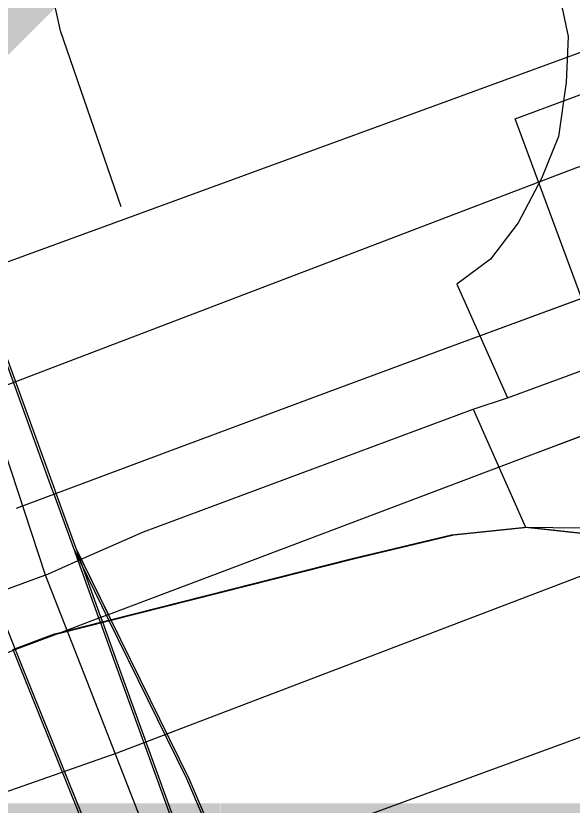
# Model space of a CAD drawing. Extents: x -132.8 to -73.3, y -60 to -26.
# Drawn here: x -124.7628 to -124.6757, y -42.8253 to -42.7016 of the extents above; entities that cross this region are included whole.
import ezdxf

# ---------------------------------------------------------------- set-up
doc = ezdxf.new("R2010")
doc.units = 0
for name, color, linetype in [('tdCoDivCarto', 7, 'Continuous'), ('tdCoInt', 7, 'Continuous'), ('tdCoIntCL', 7, 'Continuous'), ('tdCoIntRte', 7, 'Continuous'), ('tdCoPrimary', 7, 'Continuous'), ('tdCoPriOther', 7, 'Continuous'), ('tdCoSecRteBand', 7, 'Continuous'), ('tdCoStrucNonDivPri', 7, 'Continuous'), ('tdStHwyIntRefPost1', 7, 'Continuous')]:
    doc.layers.add(name, color=color, linetype=linetype)

msp = doc.modelspace()

# ---------------------------------------------------------------- linework, layer by layer
at = {"layer": 'tdCoDivCarto'}
for p, q in [((-124.66069, -42.74088), (-124.69452, -42.7534)), ((-124.66069, -42.74088), (-124.69452, -42.7534)), ((-124.69452, -42.7534), (-124.71383, -42.76054)), ((-124.75674, -42.77584), (-124.76418, -42.75526)), ((-124.71383, -42.76054), (-124.73917, -42.76999)), ((-124.68214, -42.7704), (-124.6715, -42.76638)), ((-124.73917, -42.76999), (-124.75555, -42.7761)), ((-124.73241, -42.78939), (-124.68214, -42.7704)), ((-124.75651, -42.77646), (-124.76276, -42.77879)), ((-124.75651, -42.77646), (-124.75674, -42.77584)), ((-124.75555, -42.7761), (-124.75651, -42.77646)), ((-124.7534, -42.78507), (-124.75651, -42.77646)), ((-124.7495, -42.79585), (-124.7534, -42.78507)), ((-124.74832, -42.79541), (-124.73241, -42.78939)), ((-124.7495, -42.79585), (-124.74832, -42.79541)), ((-124.7558, -42.79823), (-124.7495, -42.79585)), ((-124.74921, -42.79663), (-124.7495, -42.79585)), ((-124.74695, -42.8029), (-124.74921, -42.79663)), ((-124.76291, -42.80092), (-124.75638, -42.79845)), ((-124.75638, -42.79845), (-124.7558, -42.79823)), ((-124.75638, -42.79845), (-124.7558, -42.79823)), ((-124.76291, -42.80092), (-124.76266, -42.80153)), ((-124.76266, -42.80153), (-124.7602, -42.80765)), ((-124.73804, -42.82751), (-124.74695, -42.8029)), ((-124.7602, -42.80765), (-124.73812, -42.86245))]:
    msp.add_line(p, q, dxfattribs=at)
for points in [[(-124.72208, -42.86315), (-124.73804, -42.82751), (-124.74695, -42.8029), (-124.74921, -42.79663), (-124.7495, -42.79585), (-124.7534, -42.78507), (-124.75651, -42.77646), (-124.75674, -42.77584), (-124.76418, -42.75526), (-124.77627, -42.71481), (-124.77904, -42.70419)], [(-124.72208, -42.86315), (-124.73804, -42.82751), (-124.74695, -42.8029), (-124.74921, -42.79663), (-124.7495, -42.79585), (-124.7534, -42.78507), (-124.75651, -42.77646), (-124.75674, -42.77584), (-124.76418, -42.75526), (-124.77627, -42.71481), (-124.77904, -42.70419)], [(-124.72208, -42.86315), (-124.73804, -42.82751), (-124.74695, -42.8029), (-124.74921, -42.79663), (-124.7495, -42.79585), (-124.7534, -42.78507), (-124.75651, -42.77646), (-124.75674, -42.77584), (-124.76418, -42.75526), (-124.77627, -42.71481), (-124.77904, -42.70419)], [(-124.78968, -42.72324), (-124.77038, -42.78039), (-124.77001, -42.7815), (-124.76722, -42.78975), (-124.76624, -42.79266), (-124.76291, -42.80092), (-124.76266, -42.80153), (-124.7602, -42.80765), (-124.73812, -42.86245), (-124.73512, -42.86905)], [(-124.78968, -42.72324), (-124.77038, -42.78039), (-124.77001, -42.7815), (-124.76722, -42.78975), (-124.76624, -42.79266), (-124.76291, -42.80092), (-124.76266, -42.80153), (-124.7602, -42.80765), (-124.73812, -42.86245), (-124.73512, -42.86905)], [(-124.78968, -42.72324), (-124.77038, -42.78039), (-124.77001, -42.7815), (-124.76722, -42.78975), (-124.76624, -42.79266), (-124.76291, -42.80092), (-124.76266, -42.80153), (-124.7602, -42.80765), (-124.73812, -42.86245), (-124.73512, -42.86905)], [(-124.66069, -42.74088), (-124.69452, -42.7534)], [(-124.66069, -42.74088), (-124.69452, -42.7534)], [(-124.69452, -42.7534), (-124.71383, -42.76054), (-124.73917, -42.76999), (-124.75555, -42.7761), (-124.75651, -42.77646), (-124.76276, -42.77879)], [(-124.69452, -42.7534), (-124.71383, -42.76054), (-124.73917, -42.76999), (-124.75555, -42.7761), (-124.75651, -42.77646), (-124.76276, -42.77879)], [(-124.69452, -42.7534), (-124.71383, -42.76054), (-124.73917, -42.76999), (-124.75555, -42.7761), (-124.75651, -42.77646), (-124.76276, -42.77879)], [(-124.68214, -42.7704), (-124.6715, -42.76638), (-124.6537, -42.75987)], [(-124.68214, -42.7704), (-124.6715, -42.76638), (-124.6537, -42.75987)], [(-124.68214, -42.7704), (-124.6715, -42.76638), (-124.6537, -42.75987)], [(-124.7558, -42.79823), (-124.7495, -42.79585), (-124.74832, -42.79541), (-124.73241, -42.78939), (-124.68214, -42.7704)], [(-124.7558, -42.79823), (-124.7495, -42.79585), (-124.74832, -42.79541), (-124.73241, -42.78939), (-124.68214, -42.7704)], [(-124.7558, -42.79823), (-124.7495, -42.79585), (-124.74832, -42.79541), (-124.73241, -42.78939), (-124.68214, -42.7704)], [(-124.82235, -42.82338), (-124.77875, -42.80691), (-124.76407, -42.80136), (-124.76291, -42.80092), (-124.75638, -42.79845)], [(-124.82235, -42.82338), (-124.77875, -42.80691), (-124.76407, -42.80136), (-124.76291, -42.80092), (-124.75638, -42.79845)], [(-124.82235, -42.82338), (-124.77875, -42.80691), (-124.76407, -42.80136), (-124.76291, -42.80092), (-124.75638, -42.79845)], [(-124.75638, -42.79845), (-124.7558, -42.79823)], [(-124.75638, -42.79845), (-124.7558, -42.79823)]]:
    msp.add_lwpolyline(points, dxfattribs=at)
at = {"layer": 'tdCoInt'}
for points in [[(-124.74633, -42.73157), (-124.75584, -42.70401), (-124.76831, -42.6464), (-124.77263, -42.61472), (-124.77534, -42.57518), (-124.77514, -42.54678), (-124.77243, -42.51666), (-124.76559, -42.47192), (-124.72577, -42.2746), (-124.70016, -42.15474), (-124.66161, -41.95623), (-124.65463, -41.86693), (-124.64269, -41.37295), (-124.61568, -40.28038), (-124.58654, -39.26557), (-124.58085, -39.08619), (-124.57871, -38.9786), (-124.57907, -38.91835), (-124.58379, -38.84785), (-124.60616, -38.58616), (-124.61643, -38.43118), (-124.61923, -38.36661), (-124.61926, -38.36394)], [(-126.55186, -43.25714), (-126.36026, -43.26458), (-126.30069, -43.26626), (-126.25605, -43.26586), (-126.16483, -43.25693), (-126.1179, -43.2503), (-126.026, -43.2282), (-125.95856, -43.20636), (-125.68881, -43.10485), (-125.19005, -42.91762), (-125.07247, -42.87419), (-125.01639, -42.85224), (-124.84004, -42.7862), (-124.76943, -42.76141), (-124.67519, -42.72546), (-124.66222, -42.72105)], [(-126.56548, -43.31662), (-126.36114, -43.32459), (-126.30169, -43.32627), (-126.25286, -43.32583), (-126.15771, -43.31652), (-126.10709, -43.30937), (-126.01003, -43.28604), (-125.93817, -43.26279), (-125.66785, -43.16107), (-125.16944, -42.97396), (-125.05087, -42.93017), (-124.99552, -42.9085), (-124.8201, -42.8428), (-124.74695, -42.81707), (-124.65502, -42.78198), (-124.64291, -42.77786)]]:
    msp.add_lwpolyline(points, dxfattribs=at)
at = {"layer": 'tdCoIntCL'}
for points in [[(-124.67786, -42.69765), (-124.67636, -42.70487), (-124.67666, -42.71209), (-124.67786, -42.72052), (-124.68057, -42.72714), (-124.68418, -42.73406), (-124.68855, -42.73978), (-124.69381, -42.74369), (-124.68588, -42.76149)], [(-124.75819, -42.78924), (-124.78081, -42.72031), (-124.78087, -42.72014)], [(-124.68588, -42.76149), (-124.66229, -42.75279), (-124.6573, -42.75107)], [(-124.69125, -42.76326), (-124.68588, -42.76149)], [(-124.75819, -42.78924), (-124.75308, -42.78698), (-124.74283, -42.78244), (-124.69125, -42.76326)], [(-124.69125, -42.76326), (-124.68304, -42.78171), (-124.67448, -42.78184), (-124.66545, -42.78417), (-124.65762, -42.78839), (-124.6507, -42.79358), (-124.64551, -42.7993), (-124.64084, -42.80667), (-124.63753, -42.81397), (-124.63618, -42.82292), (-124.63648, -42.83157)], [(-124.82604, -42.81284), (-124.79539, -42.8026), (-124.78276, -42.79823), (-124.75827, -42.78927), (-124.75819, -42.78924)], [(-124.72835, -42.86579), (-124.75168, -42.80593), (-124.75819, -42.78924)]]:
    msp.add_lwpolyline(points, dxfattribs=at)
at = {"layer": 'tdCoIntRte'}
for points in [[(-124.75377, -42.78507), (-124.75689, -42.77646), (-124.75712, -42.77584), (-124.76456, -42.75526), (-124.77664, -42.71481), (-124.77942, -42.70419), (-124.78528, -42.68177), (-124.79193, -42.64897), (-124.79514, -42.62332), (-124.7981, -42.58461), (-124.79835, -42.55649), (-124.79711, -42.52641), (-124.79489, -42.50396), (-124.787, -42.4544), (-124.77389, -42.39325), (-124.76947, -42.37265), (-124.76946, -42.37262), (-124.76875, -42.36932), (-124.75075, -42.28079), (-124.74849, -42.26986), (-124.72584, -42.16069), (-124.69822, -42.02431), (-124.68713, -41.96809), (-124.68293, -41.93652)], [(-124.75377, -42.78507), (-124.75689, -42.77646), (-124.75712, -42.77584), (-124.76456, -42.75526), (-124.77664, -42.71481), (-124.77942, -42.70419), (-124.78528, -42.68177), (-124.79193, -42.64897), (-124.79514, -42.62332), (-124.7981, -42.58461), (-124.79835, -42.55649), (-124.79711, -42.52641), (-124.79489, -42.50396), (-124.787, -42.4544), (-124.77389, -42.39325), (-124.76947, -42.37265), (-124.76946, -42.37262), (-124.76875, -42.36932), (-124.75075, -42.28079), (-124.74849, -42.26986), (-124.72584, -42.16069), (-124.69822, -42.02431), (-124.68713, -41.96809), (-124.68293, -41.93652)], [(-124.74827, -42.7963), (-124.71017, -42.78664), (-124.69463, -42.78294), (-124.68304, -42.78171), (-124.67441, -42.78269), (-124.66603, -42.78516), (-124.65789, -42.78935), (-124.65148, -42.79453), (-124.64655, -42.8002), (-124.64285, -42.8076), (-124.63989, -42.81426), (-124.63841, -42.82314), (-124.63865, -42.82979)], [(-124.74827, -42.7963), (-124.71017, -42.78664), (-124.69463, -42.78294), (-124.68304, -42.78171), (-124.67441, -42.78269), (-124.66603, -42.78516), (-124.65789, -42.78935), (-124.65148, -42.79453), (-124.64655, -42.8002), (-124.64285, -42.8076), (-124.63989, -42.81426), (-124.63841, -42.82314), (-124.63865, -42.82979)], [(-124.74827, -42.7963), (-124.75377, -42.78507)], [(-124.74959, -42.79663), (-124.74988, -42.79585), (-124.75377, -42.78507)], [(-124.74827, -42.7963), (-124.75377, -42.78507)], [(-124.74959, -42.79663), (-124.74988, -42.79585), (-124.75377, -42.78507)], [(-124.75675, -42.79845), (-124.74959, -42.79663)], [(-124.75675, -42.79845), (-124.74959, -42.79663)], [(-124.74959, -42.79663), (-124.74827, -42.7963)], [(-124.74959, -42.79663), (-124.74827, -42.7963)], [(-124.44595, -43.33503), (-124.46617, -43.29286), (-124.48664, -43.25587), (-124.5113, -43.21518), (-124.53867, -43.17375), (-124.57717, -43.11922), (-124.59021, -43.10075), (-124.60696, -43.07357), (-124.6073, -43.07303), (-124.66666, -42.97671), (-124.6854, -42.94218), (-124.71401, -42.88201), (-124.72246, -42.86315), (-124.73842, -42.82751), (-124.74732, -42.8029), (-124.74959, -42.79663)], [(-124.44595, -43.33503), (-124.46617, -43.29286), (-124.48664, -43.25587), (-124.5113, -43.21518), (-124.53867, -43.17375), (-124.57717, -43.11922), (-124.59021, -43.10075), (-124.60696, -43.07357), (-124.6073, -43.07303), (-124.66666, -42.97671), (-124.6854, -42.94218), (-124.71401, -42.88201), (-124.72246, -42.86315), (-124.73842, -42.82751), (-124.74732, -42.8029), (-124.74959, -42.79663)], [(-124.72595, -42.84484), (-124.73606, -42.82116), (-124.74826, -42.7963), (-124.74827, -42.7963)], [(-124.72595, -42.84484), (-124.73606, -42.82116), (-124.74826, -42.7963), (-124.74827, -42.7963)], [(-124.76329, -42.80092), (-124.75676, -42.79845), (-124.75675, -42.79845)], [(-124.76329, -42.80092), (-124.75676, -42.79845), (-124.75675, -42.79845)], [(-124.76329, -42.80092), (-124.76304, -42.80153), (-124.76058, -42.80765), (-124.7385, -42.86245), (-124.7355, -42.86905), (-124.70965, -42.92583), (-124.67069, -42.99956), (-124.62383, -43.07601), (-124.62026, -43.08136), (-124.58981, -43.12694), (-124.58117, -43.13988), (-124.55379, -43.17811), (-124.52691, -43.2188), (-124.52345, -43.22443), (-124.50571, -43.25332), (-124.47661, -43.30609)], [(-124.76329, -42.80092), (-124.76304, -42.80153), (-124.76058, -42.80765), (-124.7385, -42.86245), (-124.7355, -42.86905), (-124.70965, -42.92583), (-124.67069, -42.99956), (-124.62383, -43.07601), (-124.62026, -43.08136), (-124.58981, -43.12694), (-124.58117, -43.13988), (-124.55379, -43.17811), (-124.52691, -43.2188), (-124.52345, -43.22443), (-124.50571, -43.25332), (-124.47661, -43.30609)]]:
    msp.add_lwpolyline(points, dxfattribs=at)
at = {"layer": 'tdCoPrimary'}
for p, q in [((-124.66069, -42.74088), (-124.69452, -42.7534)), ((-124.66069, -42.74088), (-124.69452, -42.7534)), ((-124.75651, -42.77646), (-124.76276, -42.77879)), ((-124.7534, -42.78507), (-124.75651, -42.77646)), ((-124.7495, -42.79585), (-124.7534, -42.78507)), ((-124.74832, -42.79541), (-124.7534, -42.78507)), ((-124.7495, -42.79585), (-124.74832, -42.79541)), ((-124.74789, -42.7963), (-124.74832, -42.79541)), ((-124.74921, -42.79663), (-124.7495, -42.79585)), ((-124.74921, -42.79663), (-124.74789, -42.7963)), ((-124.76291, -42.80092), (-124.75638, -42.79845)), ((-124.75638, -42.79845), (-124.7558, -42.79823)), ((-124.75638, -42.79845), (-124.7558, -42.79823)), ((-124.75638, -42.79845), (-124.75637, -42.79845)), ((-124.75638, -42.79845), (-124.75637, -42.79845))]:
    msp.add_line(p, q, dxfattribs=at)
for points in [[(-124.75651, -42.77646), (-124.75674, -42.77584), (-124.76418, -42.75526), (-124.77627, -42.71481), (-124.77904, -42.70419), (-124.7849, -42.68177), (-124.79156, -42.64897), (-124.79476, -42.62332), (-124.79772, -42.58461), (-124.79797, -42.55649), (-124.79673, -42.52641), (-124.79452, -42.50396), (-124.78662, -42.4544), (-124.77351, -42.39325), (-124.76909, -42.37265), (-124.76908, -42.37262), (-124.76837, -42.36932), (-124.75037, -42.28079), (-124.74811, -42.26986), (-124.74491, -42.25446), (-124.72547, -42.16069), (-124.69785, -42.02431), (-124.68675, -41.96809), (-124.68256, -41.93652)], [(-124.72208, -42.86315), (-124.73804, -42.82751), (-124.74695, -42.8029), (-124.74921, -42.79663), (-124.7495, -42.79585), (-124.7534, -42.78507), (-124.75651, -42.77646), (-124.75674, -42.77584), (-124.76418, -42.75526), (-124.77627, -42.71481), (-124.77904, -42.70419)], [(-124.72208, -42.86315), (-124.73804, -42.82751), (-124.74695, -42.8029), (-124.74921, -42.79663), (-124.7495, -42.79585), (-124.7534, -42.78507), (-124.75651, -42.77646), (-124.75674, -42.77584), (-124.76418, -42.75526), (-124.77627, -42.71481), (-124.77904, -42.70419)], [(-124.78968, -42.72324), (-124.77038, -42.78039), (-124.77001, -42.7815), (-124.76722, -42.78975), (-124.76624, -42.79266), (-124.76291, -42.80092), (-124.76266, -42.80153), (-124.7602, -42.80765), (-124.73812, -42.86245), (-124.73512, -42.86905)], [(-124.78968, -42.72324), (-124.77038, -42.78039), (-124.77001, -42.7815), (-124.76722, -42.78975), (-124.76624, -42.79266), (-124.76291, -42.80092), (-124.76266, -42.80153), (-124.7602, -42.80765), (-124.73812, -42.86245), (-124.73512, -42.86905)], [(-124.64611, -42.73548), (-124.66069, -42.74088), (-124.69452, -42.7534), (-124.71383, -42.76054), (-124.73917, -42.76999), (-124.75555, -42.7761), (-124.75651, -42.77646)], [(-124.69452, -42.7534), (-124.71383, -42.76054), (-124.73917, -42.76999), (-124.75555, -42.7761), (-124.75651, -42.77646), (-124.76276, -42.77879)], [(-124.69452, -42.7534), (-124.71383, -42.76054), (-124.73917, -42.76999), (-124.75555, -42.7761), (-124.75651, -42.77646), (-124.76276, -42.77879)], [(-124.74832, -42.79541), (-124.73241, -42.78939), (-124.68214, -42.7704), (-124.6715, -42.76638), (-124.6537, -42.75987), (-124.63341, -42.75246), (-124.63265, -42.75218)], [(-124.68214, -42.7704), (-124.6715, -42.76638), (-124.6537, -42.75987)], [(-124.68214, -42.7704), (-124.6715, -42.76638), (-124.6537, -42.75987)], [(-124.7558, -42.79823), (-124.7495, -42.79585), (-124.74832, -42.79541), (-124.73241, -42.78939), (-124.68214, -42.7704)], [(-124.7558, -42.79823), (-124.7495, -42.79585), (-124.74832, -42.79541), (-124.73241, -42.78939), (-124.68214, -42.7704)], [(-124.75637, -42.79845), (-124.74789, -42.7963), (-124.70979, -42.78664), (-124.69425, -42.78294), (-124.68266, -42.78171)], [(-124.75637, -42.79845), (-124.74789, -42.7963), (-124.70979, -42.78664), (-124.69425, -42.78294), (-124.68266, -42.78171)], [(-124.74789, -42.7963), (-124.70979, -42.78664), (-124.69425, -42.78294), (-124.68266, -42.78171), (-124.67403, -42.78269), (-124.66565, -42.78516), (-124.65751, -42.78935), (-124.6511, -42.79453), (-124.64617, -42.8002), (-124.64247, -42.8076), (-124.63951, -42.81426), (-124.63803, -42.82314), (-124.63828, -42.82979)], [(-124.68266, -42.78171), (-124.67403, -42.78269), (-124.66565, -42.78516), (-124.65751, -42.78935), (-124.6511, -42.79453)], [(-124.68266, -42.78171), (-124.67403, -42.78269), (-124.66565, -42.78516), (-124.65751, -42.78935), (-124.6511, -42.79453)], [(-124.72557, -42.84484), (-124.73568, -42.82116), (-124.74789, -42.7963), (-124.74789, -42.7963), (-124.7534, -42.78507)], [(-124.72557, -42.84484), (-124.73568, -42.82116), (-124.74789, -42.7963), (-124.74789, -42.7963), (-124.7534, -42.78507)], [(-124.75638, -42.79845), (-124.7558, -42.79823), (-124.7495, -42.79585)], [(-124.75638, -42.79845), (-124.75637, -42.79845), (-124.74921, -42.79663)], [(-124.44557, -43.33503), (-124.46579, -43.29286), (-124.48626, -43.25587), (-124.51092, -43.21518), (-124.53829, -43.17375), (-124.57679, -43.11922), (-124.58983, -43.10075), (-124.60658, -43.07357), (-124.60692, -43.07303), (-124.66628, -42.97671), (-124.68502, -42.94218), (-124.71363, -42.88201), (-124.72208, -42.86315), (-124.73804, -42.82751), (-124.74695, -42.8029), (-124.74921, -42.79663)], [(-124.72557, -42.84484), (-124.73568, -42.82116), (-124.74789, -42.7963)], [(-124.82235, -42.82338), (-124.77875, -42.80691), (-124.76407, -42.80136), (-124.76291, -42.80092), (-124.75638, -42.79845)], [(-124.82235, -42.82338), (-124.77875, -42.80691), (-124.76407, -42.80136), (-124.76291, -42.80092), (-124.75638, -42.79845)], [(-124.76291, -42.80092), (-124.76266, -42.80153), (-124.7602, -42.80765), (-124.73812, -42.86245), (-124.73512, -42.86905), (-124.70927, -42.92583), (-124.67031, -42.99956), (-124.62345, -43.07601), (-124.61988, -43.08136), (-124.58943, -43.12694), (-124.58079, -43.13988), (-124.55342, -43.17811), (-124.52654, -43.2188), (-124.52307, -43.22443), (-124.50533, -43.25332), (-124.47623, -43.30609)]]:
    msp.add_lwpolyline(points, dxfattribs=at)
at = {"layer": 'tdCoPriOther'}
for points in [[(-124.66069, -42.74088), (-124.69452, -42.7534)], [(-124.69452, -42.7534), (-124.71383, -42.76054), (-124.73917, -42.76999), (-124.75555, -42.7761), (-124.75651, -42.77646), (-124.76276, -42.77879)], [(-124.68214, -42.7704), (-124.6715, -42.76638), (-124.6537, -42.75987)], [(-124.7558, -42.79823), (-124.7495, -42.79585), (-124.74832, -42.79541), (-124.73241, -42.78939), (-124.68214, -42.7704)]]:
    msp.add_lwpolyline(points, dxfattribs=at)
at = {"layer": 'tdCoSecRteBand'}
msp.add_lwpolyline([(-124.65053, -42.79065), (-124.65746, -42.77167), (-124.66384, -42.77403), (-124.68466, -42.71776), (-124.65652, -42.70735), (-124.6514, -42.70545), (-124.65084, -42.70525), (-124.6256, -42.69591), (-124.62548, -42.69586), (-124.62536, -42.69582), (-124.59182, -42.68373), (-124.59112, -42.68348), (-124.59041, -42.68327), (-124.55677, -42.67299), (-124.55642, -42.67289), (-124.55607, -42.67279), (-124.50305, -42.65799), (-124.50274, -42.65791), (-124.50243, -42.65783), (-124.47285, -42.65026), (-124.45514, -42.64406), (-124.44581, -42.64019), (-124.43987, -42.63772)], dxfattribs=at)
at = {"layer": 'tdCoStrucNonDivPri'}
for p, q in [((-124.87766, -42.78174), (-124.66947, -42.70553)), ((-124.63484, -42.80013), (-124.84303, -42.87635))]:
    msp.add_line(p, q, dxfattribs=at)

# ---------------------------------------------------------------- texts
at = {"layer": 'tdStHwyIntRefPost1'}
msp.add_text('‒‒‒‒62', height=0.1, rotation=45, dxfattribs=at).set_placement((-124.7454, -42.73442))
msp.add_text('‒‒‒‒3', height=0.1, dxfattribs=at).set_placement((-124.80508, -42.86671))

doc.saveas('drawing.dxf')
